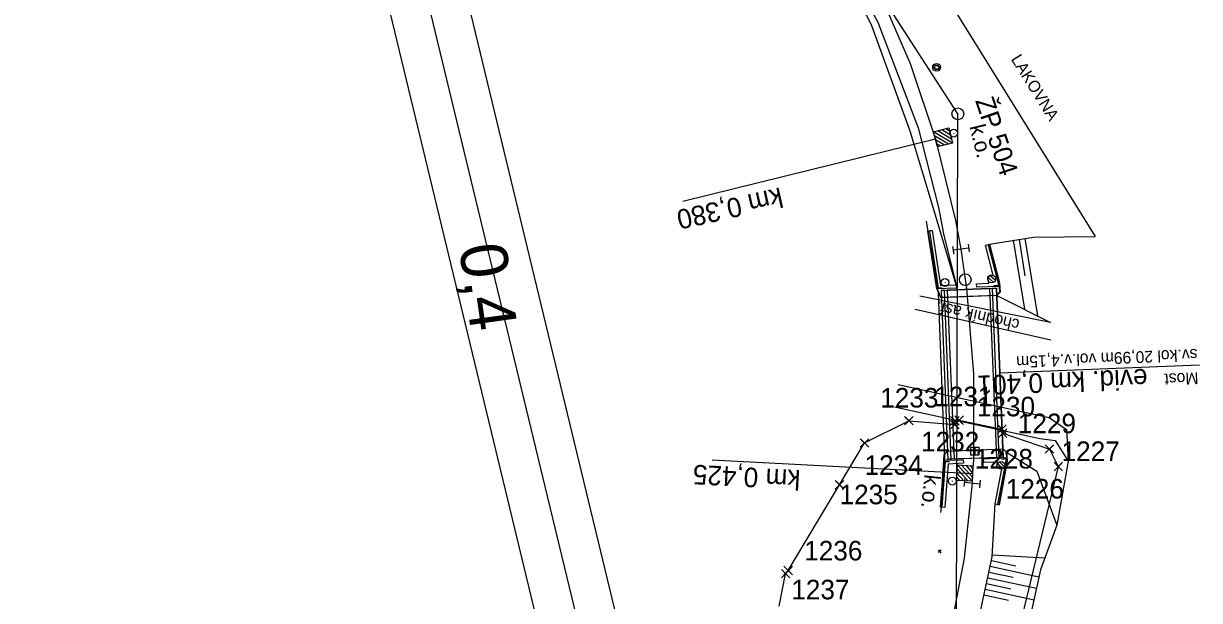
# Model space of a CAD drawing. Extents: x -738085 to -734426, y -1122197 to -1119748.
# Drawn here: x -734575.8 to -734425.5, y -1120124.1 to -1120050.3 of the extents above; entities that cross this region are included whole.
import ezdxf

# ---------------------------------------------------------------- set-up
doc = ezdxf.new("R2010")
doc.units = 0
for name, color, linetype in [('SŽDC', 7, 'Continuous'), ('Vrstva 1', 7, 'Continuous'), ('Vrstva 11', 7, 'Continuous'), ('Vrstva 12', 7, 'Continuous'), ('Vrstva 17', 7, 'Continuous'), ('Vrstva 18', 7, 'Continuous'), ('Vrstva 23', 7, 'Continuous'), ('Vrstva 27', 7, 'Continuous'), ('Vrstva 3', 7, 'Continuous'), ('Vrstva 36', 7, 'Continuous'), ('Vrstva 43', 7, 'Continuous'), ('Vrstva 48', 7, 'Continuous'), ('Vrstva 49', 7, 'Continuous'), ('Vrstva 51', 7, 'Continuous'), ('Vrstva 60', 7, 'Continuous'), ('Vrstva 63', 7, 'Continuous'), ('Vrstva 7', 7, 'Continuous')]:
    doc.layers.add(name, color=color, linetype=linetype)

msp = doc.modelspace()

# ---------------------------------------------------------------- linework, layer by layer
at = {"layer": 'SŽDC'}
for p, q in [((-734456.8, -1120101.1), (-734456.26, -1120101.03)), ((-734456.26, -1120101.03), (-734450.79, -1120102.16)), ((-734468.35, -1120103.94), (-734462.68, -1120101.09)), ((-734462.68, -1120101.09), (-734456.81, -1120101.58)), ((-734456.81, -1120101.58), (-734456.8, -1120101.1)), ((-734450.79, -1120102.16), (-734450.69, -1120102.69)), ((-734450.69, -1120102.69), (-734444.72, -1120104.71)), ((-734444.72, -1120104.71), (-734443.58, -1120106.95)), ((-734443.58, -1120106.95), (-734449.99, -1120133.29)), ((-734478.43, -1120120.64), (-734478.1, -1120120.24)), ((-734479.27, -1120124.78), (-734478.43, -1120120.64))]:
    msp.add_line(p, q, dxfattribs=at)
msp.add_lwpolyline([(-734478.1, -1120120.24), (-734471.54, -1120109.27), (-734468.35, -1120103.94)], dxfattribs=at)
at = {"layer": 'Vrstva 1'}
for points in [[(-734534.27, -1119984.39), (-735554.91, -1120230.88), (-735485.2, -1120519.57), (-734464.55, -1120273.08)], [(-734470.58, -1120269.4), (-735481.51, -1120513.53), (-735548.88, -1120234.56), (-734537.95, -1119990.43)], [(-734541.63, -1119996.45), (-735348.44, -1120191.3), (-735283.42, -1120460.56), (-734476.61, -1120265.71)]]:
    msp.add_lwpolyline(points, close=True, dxfattribs=at)
msp.add_lwpolyline([(-734466.54, -1120046.18), (-734462.52, -1120055.45), (-734459.28, -1120065.13), (-734456.73, -1120075.49), (-734456.03, -1120079.17), (-734455.32, -1120084.21), (-734454.4, -1120095.11), (-734454.44, -1120105.99), (-734454.54, -1120107.84), (-734454.6, -1120109.09), (-734455.62, -1120118.65), (-734457.52, -1120128.68)], dxfattribs=at)
msp.add_lwpolyline([(-734466.54, -1120046.18), (-734462.52, -1120055.45), (-734459.28, -1120065.13), (-734456.73, -1120075.49), (-734456.03, -1120079.17), (-734455.32, -1120084.21), (-734454.4, -1120095.11), (-734454.44, -1120105.99), (-734454.54, -1120107.84), (-734454.6, -1120109.09), (-734455.62, -1120118.65), (-734457.52, -1120128.68)], dxfattribs=at)
at = {"layer": 'Vrstva 11'}
for p, q in [((-734459.63, -1120055.93), (-734458.77, -1120056.28)), ((-734459.49, -1120055.59), (-734458.64, -1120055.93)), ((-734452.56, -1120082.81), (-734451.85, -1120083.41)), ((-734452.31, -1120082.53), (-734451.61, -1120083.12)), ((-734451.37, -1120106.57), (-734450.75, -1120107.26)), ((-734451.09, -1120106.33), (-734450.48, -1120107))]:
    msp.add_line(p, q, dxfattribs=at)
for centre in [(-734459.14, -1120055.94), (-734452.09, -1120082.97), (-734450.93, -1120106.8)]:
    msp.add_circle(centre, 0.5, dxfattribs=at)
at = {"layer": 'Vrstva 12'}
msp.add_lwpolyline([(-734459.29, -1120056.26), (-734459.45, -1120055.78), (-734458.98, -1120055.62), (-734458.82, -1120056.1), (-734459.29, -1120056.26)], dxfattribs=at)
at = {"layer": 'Vrstva 17'}
for points in [[(-734460.06, -1120076.92), (-734458.92, -1120084.13), (-734458.43, -1120084.1)], [(-734452.55, -1120078.6), (-734451.28, -1120083.47), (-734451.26, -1120083.82), (-734451.82, -1120083.84)], [(-734458.41, -1120112.09), (-734457.98, -1120106.3), (-734457.49, -1120106.29)], [(-734451.29, -1120111.74), (-734450.26, -1120106.2), (-734450.26, -1120105.96), (-734450.86, -1120106.07)]]:
    msp.add_lwpolyline(points, dxfattribs=at)
at = {"layer": 'Vrstva 18'}
for p, q in [((-734460.27, -1120076.87), (-734460.27, -1120076.87)), ((-734459.08, -1120084.27), (-734459.08, -1120084.27)), ((-734450.62, -1120105.81), (-734451.5, -1120084.15)), ((-734451.08, -1120083.97), (-734451.1, -1120083.48)), ((-734451.42, -1120085.07), (-734451.45, -1120085.04)), ((-734451.03, -1120084.65), (-734451.06, -1120084.62)), ((-734451.06, -1120094.98), (-734425.54, -1120093.94)), ((-734458.2, -1120105.47), (-734458.63, -1120112.13)), ((-734450.59, -1120104.73), (-734457.8, -1120105.03)), ((-734450.6, -1120104.74), (-734457.78, -1120105.03)), ((-734450.59, -1120104.73), (-734450.6, -1120104.74)), ((-734450.2, -1120105.11), (-734450.19, -1120105.12)), ((-734457.71, -1120106.12), (-734457.73, -1120106.01)), ((-734451.65, -1120111.73), (-734450.81, -1120107.23)), ((-734450.81, -1120107.23), (-734451.47, -1120107.16))]:
    msp.add_line(p, q, dxfattribs=at)
for points in [[(-734460.27, -1120076.87), (-734459.69, -1120076.79), (-734458.63, -1120083.81), (-734456.62, -1120083.71), (-734456.59, -1120084.15), (-734459.09, -1120084.24), (-734460.27, -1120076.87)], [(-734459.69, -1120076.79), (-734460.27, -1120076.87), (-734459.08, -1120084.27), (-734458.58, -1120085.35)], [(-734452.89, -1120078.66), (-734452.38, -1120078.53), (-734451.09, -1120083.47), (-734451.1, -1120083.92), (-734454.01, -1120084.03), (-734454.04, -1120083.59), (-734452.45, -1120083.5), (-734452.57, -1120082.67), (-734451.89, -1120082.51), (-734452.89, -1120078.66)], [(-734452.89, -1120078.66), (-734452.38, -1120078.53), (-734452.38, -1120078.53)], [(-734452.38, -1120078.53), (-734451.1, -1120083.48), (-734451.03, -1120084.65), (-734451.42, -1120085.07)], [(-734458.61, -1120085.34), (-734459.08, -1120084.27), (-734459.09, -1120084.24)], [(-734458.56, -1120084.46), (-734458.56, -1120084.45), (-734451.5, -1120084.15), (-734451.5, -1120084.17)], [(-734458.14, -1120084.43), (-734458.56, -1120084.46), (-734457.71, -1120106.12), (-734457.27, -1120106.09), (-734458.14, -1120084.43)], [(-734451.5, -1120105.79), (-734456.84, -1120106.02), (-734457.74, -1120084.35), (-734452.39, -1120084.14), (-734451.5, -1120105.79)], [(-734451.5, -1120105.79), (-734456.84, -1120106.02), (-734457.74, -1120084.35), (-734452.39, -1120084.14), (-734451.5, -1120105.79)], [(-734451.99, -1120084.16), (-734451.5, -1120084.17), (-734450.62, -1120105.81), (-734451.12, -1120105.83), (-734451.99, -1120084.16)], [(-734451.45, -1120085.04), (-734451.06, -1120084.62), (-734451.08, -1120083.97), (-734451.1, -1120083.92)], [(-734451.42, -1120085.07), (-734458.58, -1120085.35), (-734458.61, -1120085.34), (-734451.45, -1120085.04)], [(-734458.16, -1120106.12), (-734458.15, -1120106.15), (-734458.19, -1120105.48), (-734457.8, -1120105.03), (-734457.78, -1120105.03), (-734458.2, -1120105.47), (-734458.19, -1120105.48)], [(-734450.6, -1120104.74), (-734450.19, -1120105.12), (-734450.13, -1120106.25), (-734451.13, -1120111.83)], [(-734450.13, -1120106.47), (-734450.16, -1120105.82), (-734450.2, -1120105.11), (-734450.59, -1120104.73)], [(-734458.08, -1120112.18), (-734458.63, -1120112.13), (-734458.16, -1120106.12), (-734455.73, -1120106.09), (-734455.72, -1120106.51), (-734457.65, -1120106.63), (-734458.08, -1120112.18)], [(-734450.62, -1120105.81), (-734450.62, -1120105.81), (-734457.73, -1120106.01)], [(-734451.65, -1120111.73), (-734451.13, -1120111.83), (-734450.13, -1120106.47), (-734450.17, -1120105.85), (-734453.17, -1120105.99), (-734453.14, -1120106.41), (-734451.39, -1120106.35), (-734451.47, -1120107.16)]]:
    msp.add_lwpolyline(points, dxfattribs=at)
at = {"layer": 'Vrstva 23'}
msp.add_lwpolyline([(-734452.93, -1120039.98), (-734459.6, -1120044.13), (-734438.86, -1120077.54)], dxfattribs=at)
at = {"layer": 'Vrstva 27'}
for p, q in [((-734456.97, -1120064.29), (-734456.95, -1120064.39)), ((-734457.13, -1120108.76), (-734457.14, -1120108.86))]:
    msp.add_line(p, q, dxfattribs=at)
for centre in [(-734456.96, -1120064.34), (-734457.13, -1120108.81)]:
    msp.add_circle(centre, 0.5, dxfattribs=at)
at = {"layer": 'Vrstva 3'}
for p, q in [((-734457.1, -1120065.62), (-734459.52, -1120064.16)), ((-734457.61, -1120065.75), (-734459.39, -1120064.67)), ((-734457.22, -1120065.11), (-734459, -1120064.03)), ((-734457.35, -1120064.59), (-734458.49, -1120063.91)), ((-734457.48, -1120064.08), (-734457.97, -1120063.78)), ((-734459.28, -1120065.13), (-734491.59, -1120073.07)), ((-734458.13, -1120065.88), (-734459.26, -1120065.19)), ((-734458.64, -1120066), (-734459.14, -1120065.7)), ((-734457.09, -1120078.81), (-734456.95, -1120079.8)), ((-734455.04, -1120079.03), (-734457.02, -1120079.31)), ((-734455.11, -1120078.53), (-734454.97, -1120079.52)), ((-734487.83, -1120106.11), (-734454.54, -1120107.84)), ((-734456.48, -1120106.73), (-734454.59, -1120108.83)), ((-734455.95, -1120106.76), (-734454.56, -1120108.31)), ((-734455.42, -1120106.79), (-734454.53, -1120107.78)), ((-734454.89, -1120106.82), (-734454.51, -1120107.25)), ((-734456.56, -1120108.32), (-734456.18, -1120108.75)), ((-734456.54, -1120107.79), (-734455.65, -1120108.78)), ((-734456.51, -1120107.26), (-734455.12, -1120108.81)), ((-734455.54, -1120108.48), (-734455.65, -1120109.48)), ((-734453.61, -1120109.19), (-734455.6, -1120108.98)), ((-734453.56, -1120108.7), (-734453.66, -1120109.69))]:
    msp.add_line(p, q, dxfattribs=at)
for points in [[(-734459.04, -1120066.1), (-734459.52, -1120064.16), (-734457.57, -1120063.68), (-734457.1, -1120065.62)], [(-734454.49, -1120106.84), (-734454.59, -1120108.83), (-734456.59, -1120108.73), (-734456.48, -1120106.73)]]:
    msp.add_lwpolyline(points, close=True, dxfattribs=at)
at = {"layer": 'Vrstva 36'}
msp.add_lwpolyline([(-734458.58, -1120112.83), (-734458.51, -1120112.17), (-734458.08, -1120105.87), (-734458.9, -1120084.75), (-734460.2, -1120076.91), (-734460.44, -1120075.61)], dxfattribs=at)
at = {"layer": 'Vrstva 43'}
msp.add_lwpolyline([(-734454.25, -1120104.48), (-734453.75, -1120104.48), (-734453.75, -1120105.48), (-734454.75, -1120105.48), (-734454.75, -1120104.48), (-734454.25, -1120104.48), (-734454.25, -1120105.48)], dxfattribs=at)
at = {"layer": 'Vrstva 48'}
for p, q in [((-734449.33, -1120078.04), (-734447.92, -1120086.83)), ((-734448.59, -1120077.92), (-734447.84, -1120082.59)), ((-734447.85, -1120077.8), (-734446.26, -1120087.67)), ((-734452.14, -1120118.96), (-734449.01, -1120119.64)), ((-734452.02, -1120118.23), (-734445.29, -1120118.61)), ((-734452.45, -1120120.43), (-734449.33, -1120121.1)), ((-734452.3, -1120119.7), (-734446.05, -1120121.04)), ((-734452.77, -1120121.9), (-734449.65, -1120122.57)), ((-734452.61, -1120121.16), (-734446.36, -1120122.51)), ((-734453.09, -1120123.36), (-734449.96, -1120124.04)), ((-734452.93, -1120122.63), (-734446.68, -1120123.98))]:
    msp.add_line(p, q, dxfattribs=at)
at = {"layer": 'Vrstva 49'}
for p, q in [((-734451.42, -1120085.07), (-734444.56, -1120088.53)), ((-734452.04, -1120118.49), (-734451.65, -1120111.73)), ((-734458.54, -1120117.65), (-734458.95, -1120117.93)), ((-734458.89, -1120117.58), (-734458.6, -1120118)), ((-734456.59, -1120139.6), (-734452.04, -1120118.49))]:
    msp.add_line(p, q, dxfattribs=at)
for points in [[(-734456.62, -1120083.71), (-734459.52, -1120073.99), (-734462.53, -1120064.1), (-734467.4, -1120050.61), (-734475.64, -1120033.65)], [(-734475.64, -1120033.65), (-734466.67, -1120050.16), (-734461.51, -1120063.68), (-734458.88, -1120073.85), (-734458.27, -1120077.21), (-734456.62, -1120083.71)], [(-734452.38, -1120078.53), (-734446.74, -1120077.63), (-734438.86, -1120077.54)], [(-734452.38, -1120078.53), (-734451.1, -1120083.48), (-734451.03, -1120084.65), (-734451.42, -1120085.07)], [(-734450.19, -1120105.12), (-734446.33, -1120107.56), (-734443.79, -1120114.46), (-734445.86, -1120120.17), (-734447.03, -1120125.55), (-734448.07, -1120130.84), (-734450.09, -1120139.37), (-734454.9, -1120150.36), (-734457.87, -1120155.79)], [(-734451.65, -1120111.73), (-734451.13, -1120111.83), (-734450.13, -1120106.25), (-734450.19, -1120105.12)]]:
    msp.add_lwpolyline(points, dxfattribs=at)
at = {"layer": 'Vrstva 51'}
for p, q in [((-734444.56, -1120088.53), (-734461.27, -1120085.18)), ((-734444.54, -1120090.79), (-734461.89, -1120086.9))]:
    msp.add_line(p, q, dxfattribs=at)
for points in [[(-734464.07, -1120096.47), (-734444.74, -1120100.69), (-734442.54, -1120102.22), (-734442.32, -1120106.26), (-734443.79, -1120114.46), (-734445.86, -1120120.17), (-734447.03, -1120125.55), (-734448.07, -1120130.84), (-734450.09, -1120139.37), (-734454.9, -1120150.36), (-734457.87, -1120155.79), (-734464.86, -1120166.63), (-734468.92, -1120171.57), (-734481.49, -1120185.89), (-734492.47, -1120196.46), (-734500.67, -1120203.19), (-734515.77, -1120213.04), (-734528.66, -1120220.12), (-734542.81, -1120224.77), (-734556.04, -1120228.3), (-734567.37, -1120230.35), (-734570.84, -1120230.16), (-734571.77, -1120228.47), (-734571, -1120225.49)], [(-734464.52, -1120099.3), (-734445.94, -1120103.35), (-734443.98, -1120103.62), (-734442.32, -1120106.26)]]:
    msp.add_lwpolyline(points, dxfattribs=at)
at = {"layer": 'Vrstva 60'}
for p, q in [((-734462.23, -1120101.54), (-734463.23, -1120100.54)), ((-734462.23, -1120100.64), (-734463.23, -1120101.64)), ((-734463.13, -1120101.54), (-734462.13, -1120100.54)), ((-734463.13, -1120100.64), (-734462.13, -1120101.64)), ((-734456.36, -1120102.03), (-734457.36, -1120101.03)), ((-734456.35, -1120101.55), (-734457.35, -1120100.55)), ((-734456.35, -1120100.65), (-734457.35, -1120101.65)), ((-734457.26, -1120102.03), (-734456.26, -1120101.03)), ((-734457.25, -1120101.55), (-734456.25, -1120100.55)), ((-734457.25, -1120100.65), (-734456.25, -1120101.65)), ((-734455.81, -1120101.48), (-734456.81, -1120100.48)), ((-734455.81, -1120100.58), (-734456.81, -1120101.58)), ((-734456.71, -1120101.48), (-734455.71, -1120100.48)), ((-734456.71, -1120100.58), (-734455.71, -1120101.58)), ((-734456.26, -1120101.03), (-734456.26, -1120101.03)), ((-734462.68, -1120101.09), (-734462.68, -1120101.09)), ((-734456.36, -1120101.13), (-734457.36, -1120102.13)), ((-734457.26, -1120101.13), (-734456.26, -1120102.13)), ((-734456.81, -1120101.58), (-734456.81, -1120101.58)), ((-734456.8, -1120101.1), (-734456.8, -1120101.1)), ((-734450.34, -1120102.61), (-734451.34, -1120101.61)), ((-734450.34, -1120101.71), (-734451.34, -1120102.71)), ((-734451.24, -1120102.61), (-734450.24, -1120101.61)), ((-734451.24, -1120101.71), (-734450.24, -1120102.71)), ((-734450.24, -1120103.14), (-734451.24, -1120102.14)), ((-734450.24, -1120102.24), (-734451.24, -1120103.24)), ((-734451.14, -1120103.14), (-734450.14, -1120102.14)), ((-734451.14, -1120102.24), (-734450.14, -1120103.24)), ((-734450.79, -1120102.16), (-734450.79, -1120102.16)), ((-734467.9, -1120104.39), (-734468.9, -1120103.39)), ((-734467.9, -1120103.49), (-734468.9, -1120104.49)), ((-734468.8, -1120104.39), (-734467.8, -1120103.39)), ((-734468.8, -1120103.49), (-734467.8, -1120104.49)), ((-734468.35, -1120103.94), (-734468.35, -1120103.94)), ((-734450.69, -1120102.69), (-734450.69, -1120102.69)), ((-734444.27, -1120105.16), (-734445.27, -1120104.16)), ((-734444.27, -1120104.26), (-734445.27, -1120105.26)), ((-734445.17, -1120105.16), (-734444.17, -1120104.16)), ((-734445.17, -1120104.26), (-734444.17, -1120105.26)), ((-734444.72, -1120104.71), (-734444.72, -1120104.71)), ((-734443.13, -1120107.4), (-734444.13, -1120106.4)), ((-734443.13, -1120106.5), (-734444.13, -1120107.5)), ((-734444.03, -1120107.4), (-734443.03, -1120106.4)), ((-734444.03, -1120106.5), (-734443.03, -1120107.5)), ((-734443.58, -1120106.95), (-734443.58, -1120106.95)), ((-734471.09, -1120109.72), (-734472.09, -1120108.72)), ((-734471.09, -1120108.82), (-734472.09, -1120109.82)), ((-734471.99, -1120109.72), (-734470.99, -1120108.72)), ((-734471.99, -1120108.82), (-734470.99, -1120109.82)), ((-734471.54, -1120109.27), (-734471.54, -1120109.27)), ((-734477.98, -1120121.09), (-734478.98, -1120120.09)), ((-734477.98, -1120120.19), (-734478.98, -1120121.19)), ((-734478.88, -1120121.09), (-734477.88, -1120120.09)), ((-734478.88, -1120120.19), (-734477.88, -1120121.19)), ((-734477.65, -1120120.69), (-734478.65, -1120119.69)), ((-734477.65, -1120119.79), (-734478.65, -1120120.79)), ((-734478.55, -1120120.69), (-734477.55, -1120119.69)), ((-734478.55, -1120119.79), (-734477.55, -1120120.79)), ((-734478.1, -1120120.24), (-734478.1, -1120120.24)), ((-734478.43, -1120120.64), (-734478.43, -1120120.64))]:
    msp.add_line(p, q, dxfattribs=at)
at = {"layer": 'Vrstva 63'}
for p, q in [((-734456.42, -1120061.88), (-734529.95, -1119947.55)), ((-734456.61, -1120134.69), (-734456.42, -1120061.88)), ((-734456.44, -1120061.83), (-734456.41, -1120061.92))]:
    msp.add_line(p, q, dxfattribs=at)
msp.add_circle((-734456.42, -1120061.88), 0.756, dxfattribs=at)
at = {"layer": 'Vrstva 7'}
msp.add_line((-734458.07, -1120083.38), (-734458.05, -1120083.48), dxfattribs=at)
for centre, radius in [((-734458.06, -1120083.43), 0.5), ((-734455.48, -1120083.07), 0.75), ((-734455.48, -1120083.07), 0.75)]:
    msp.add_circle(centre, radius, dxfattribs=at)

# ---------------------------------------------------------------- texts
at = {"layer": 'Vrstva 18'}
for s, height, p in [('sv.kol 20,99m vol.v.4,15m', 1.5, (-734425.82, -1120091.91)), ('evid. km 0,401', 2.5, (-734432.23, -1120094.45)), ('Most', 1.5, (-734425.7, -1120094.91))]:
    msp.add_text(s, height=height, rotation=182.3668, dxfattribs=at).set_placement(p)
at = {"layer": 'Vrstva 23'}
msp.add_text('LAKOVNA', height=1.5, rotation=301.8289, dxfattribs=at).set_placement((-734449.69, -1120054.87))
at = {"layer": 'Vrstva 27'}
for rotation, p in [(283.8096, (-734454.95, -1120063.49)), (263.9027, (-734460.66, -1120107.9))]:
    msp.add_text('k.o.', height=2, rotation=rotation, dxfattribs=at).set_placement(p)
at = {"layer": 'Vrstva 3'}
for s, rotation, p in [('km 0,380', 192.5713, (-734479.11, -1120071.25)), ('km 0,425', 177.0289, (-734476.49, -1120107.42))]:
    msp.add_text(s, height=2.5, rotation=rotation, dxfattribs=at).set_placement(p)
at = {"layer": 'Vrstva 51'}
msp.add_text('chodník asf.', height=1.5, rotation=167.3394, dxfattribs=at).set_placement((-734448.44, -1120088.18))
at = {"layer": 'Vrstva 60'}
for s, p in [('1233', (-734466.34, -1120099.41)), ('1231', (-734459.43, -1120099.24)), ('1230', (-734453.99, -1120100.53)), ('1229', (-734448.76, -1120102.69)), ('1232', (-734461.12, -1120105.01)), ('1227', (-734443.16, -1120106.24)), ('1234', (-734468.35, -1120108.01)), ('1228', (-734454.26, -1120107.2)), ('1226', (-734450.3, -1120111.04)), ('1235', (-734471.54, -1120111.77)), ('1236', (-734476.06, -1120118.95)), ('1237', (-734477.71, -1120123.92))]:
    msp.add_text(s, height=2.5, dxfattribs=at).set_placement(p)
at = {"layer": 'Vrstva 63'}
msp.add_text('ŽP 504', height=2.4, rotation=288.5273, dxfattribs=at).set_placement((-734454.23, -1120060.18))
at = {"layer": 'Vrstva 7'}
msp.add_text('0,4', height=6, rotation=278.0059, dxfattribs=at).set_placement((-734520.2, -1120078.82))
msp.add_text('0,4', height=6, rotation=278.0059, dxfattribs=at).set_placement((-734520.2, -1120078.82))

doc.saveas('drawing.dxf')
